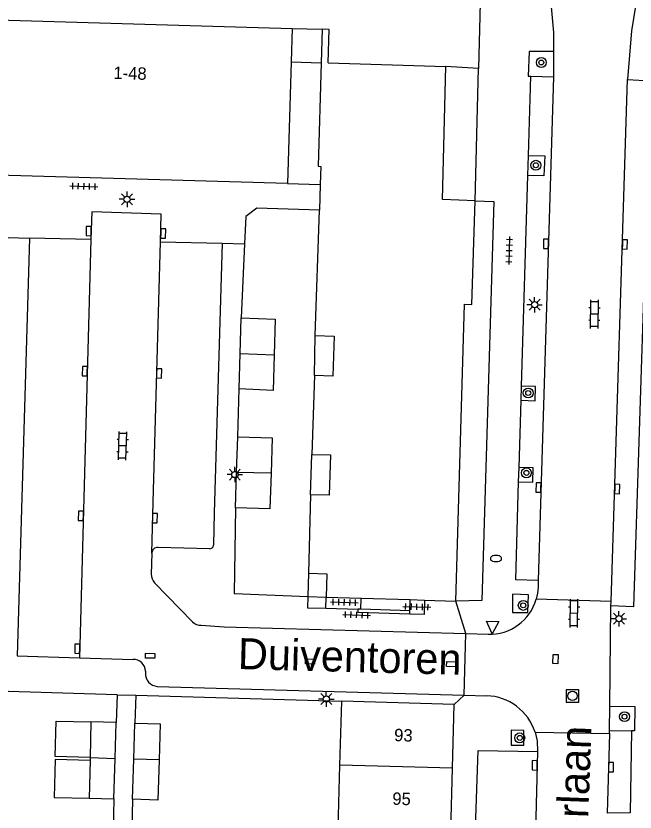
# Model space of a CAD drawing. Extents: x 132998 to 136004, y 396998 to 398512.
# Drawn here: x 133031.3 to 133081.2, y 397934.1 to 397998.4 of the extents above; entities that cross this region are included whole.
import ezdxf

# ---------------------------------------------------------------- set-up
doc = ezdxf.new("R2010")
doc.units = 0
for name, color, linetype in [('gg-afsc-erfafscheiding', 7, 'Continuous'), ('gg-afsc-hekwerk', 7, 'Continuous'), ('gg-afsc-muur', 7, 'Continuous'), ('gg-anno-huisnummerreeks BGT', 7, 'Continuous'), ('gg-anno-openbare ruimte label', 7, 'Continuous'), ('gg-bbg-bijgebouw', 7, 'Continuous'), ('gg-bbg-gedigitaliseerde bebouwing', 7, 'Continuous'), ('gg-bbg-gedigitaliseerde bijgebouw', 7, 'Continuous'), ('gg-bbg-hoofdgebouw', 7, 'Continuous'), ('gg-bbg-luifel en loopbrug', 7, 'Continuous'), ('gg-bbg-onder overbouw', 7, 'Continuous'), ('gg-bbg-pand overbouw', 7, 'Continuous'), ('gg-bbg-tussenscheiding', 7, 'Continuous'), ('gg-knt-trap', 7, 'Continuous'), ('gg-knt-verharding', 7, 'Continuous'), ('gg-knt-verharding nz', 7, 'Continuous'), ('gt-grn-weggrens', 7, 'Continuous'), ('gt-symb-boom', 7, 'Continuous'), ('gt-symb-brandkraan', 7, 'Continuous'), ('gt-symb-klinker verharding', 7, 'Continuous'), ('gt-symb-kolk', 7, 'Continuous'), ('gt-symb-kolk center center', 7, 'Continuous'), ('gt-symb-lichtmast', 7, 'Continuous'), ('gt-symb-rioolschacht', 7, 'Continuous'), ('gt-symb-tegel verharding', 7, 'Continuous'), ('gt-symb-waterafsluiter', 7, 'Continuous')]:
    doc.layers.add(name, color=color, linetype=linetype)

# ---------------------------------------------------------------- blocks, each defined once
blk = doc.blocks.new('gt0-BOOM')
at = {"layer": 'gt-symb-boom'}
for radius in [0.4, 0.2]:
    blk.add_circle((0, 0), radius, dxfattribs=at)
blk = doc.blocks.new('gt0-KOLK')
at = {"layer": 'gt-symb-kolk'}
blk.add_lwpolyline([(0, 0), (0.375, 0), (0.375, 0.4), (-0.375, 0.4), (-0.375, 0), (0, 0)], dxfattribs=at)
blk = doc.blocks.new('gt0-LMAST')
at = {"layer": 'gt-symb-lichtmast'}
for p, q in [((-0.182, 0.173), (-0.447, 0.438)), ((-0.005, 0.246), (-0.005, 0.621)), ((0.172, 0.173), (0.437, 0.438)), ((-0.255, -0.004), (-0.63, -0.004)), ((-0.182, -0.181), (-0.447, -0.446)), ((-0.005, -0.254), (-0.005, -0.629)), ((0.437, -0.446), (0.172, -0.181)), ((0.245, -0.004), (0.62, -0.004))]:
    blk.add_line(p, q, dxfattribs=at)
blk.add_circle((-0.005, -0.004), 0.25, dxfattribs=at)
blk = doc.blocks.new('gt0-TEG1')
at = {"layer": 'gt-symb-tegel verharding'}
for p, q in [((-1.125, 0), (1.125, 0)), ((-0.9, -0.25), (-0.9, 0.25)), ((-0.45, -0.25), (-0.45, 0.25)), ((0, -0.25), (0, 0.25)), ((0.45, -0.25), (0.45, 0.25)), ((0.9, -0.25), (0.9, 0.25))]:
    blk.add_line(p, q, dxfattribs=at)
blk = doc.blocks.new('gt0-KL1')
at = {"layer": 'gt-symb-klinker verharding'}
for p, q in [((-1.15, 0.3), (1.15, 0.3)), ((-1, -0.3), (-1, 0.3)), ((-0.5, 0.3), (-0.5, 0.45)), ((0, -0.3), (0, 0.3)), ((0.5, 0.3), (0.5, 0.45)), ((1, -0.3), (1, 0.3)), ((-1.15, -0.3), (1.15, -0.3)), ((-0.5, -0.45), (-0.5, -0.3)), ((0.5, -0.45), (0.5, -0.3))]:
    blk.add_line(p, q, dxfattribs=at)
blk = doc.blocks.new('gt0-BR')
at = {"layer": 'gt-symb-brandkraan'}
for centre, radius, start, end in [((-0.244, 0), 0.206, 107.56694, 252.43307), ((0.599, -2.664), 3, 106.89205, 107.56694), ((0, -0.691), 0.938, 73.10799, 106.89205), ((-0.599, -2.664), 3, 72.43309, 73.10799), ((0.244, 0), 0.206, 287.56695, 72.43309), ((0.599, 2.664), 3, 252.43307, 253.10797), ((0, 0.691), 0.938, 253.10797, 286.89206), ((-0.599, 2.664), 3, 286.89206, 287.56695)]:
    blk.add_arc(centre, radius, start, end, dxfattribs=at)
blk = doc.blocks.new('gt0-KOLKCC')
at = {"layer": 'gt-symb-kolk center center'}
blk.add_lwpolyline([(-0.375, 0.2), (0.375, 0.2), (0.375, -0.2), (-0.375, -0.2)], close=True, dxfattribs=at)
blk = doc.blocks.new('gt0-RS')
at = {"layer": 'gt-symb-rioolschacht'}
blk.add_lwpolyline([(-0.5, -0.5), (0.5, -0.5), (0.5, 0.5), (-0.5, 0.5)], close=True, dxfattribs=at)
blk.add_circle((0, 0), 0.375, dxfattribs=at)
blk = doc.blocks.new('gt0-WAFSL')
at = {"layer": 'gt-symb-waterafsluiter'}
for p, q in [((-0.5, -0.333), (0, 0.667)), ((0, 0.667), (0.5, -0.333)), ((0.5, -0.333), (-0.5, -0.333))]:
    blk.add_line(p, q, dxfattribs=at)

msp = doc.modelspace()

# ---------------------------------------------------------------- linework, layer by layer
at = {"layer": 'gg-afsc-erfafscheiding'}
for p, q in [((133039.43, 397943.581), (133029.534, 397943.866)), ((133039.43, 397943.581), (133039.352, 397941.334)), ((133040.929, 397943.538), (133040.853, 397941.283)), ((133040.929, 397943.538), (133057.54, 397943.06)), ((133039.172, 397935.17), (133039.073, 397931.228)), ((133040.678, 397935.138), (133040.564, 397930.978))]:
    msp.add_line(p, q, dxfattribs=at)
at = {"layer": 'gg-afsc-hekwerk'}
for p, q in [((133059.085, 397950.472), (133059.116, 397951.373)), ((133039.43, 397943.581), (133040.929, 397943.538))]:
    msp.add_line(p, q, dxfattribs=at)
msp.add_lwpolyline([(133064.222, 397951.217), (133064.187, 397950.056), (133063.027, 397950.089)], dxfattribs=at)
at = {"layer": 'gg-afsc-muur'}
for p, q in [((133059.085, 397950.472), (133058.876, 397950.478)), ((133063.035, 397950.359), (133059.085, 397950.472)), ((133063.027, 397950.089), (133063.035, 397950.359))]:
    msp.add_line(p, q, dxfattribs=at)
msp.add_lwpolyline([(133063.027, 397950.089), (133058.868, 397950.208), (133058.876, 397950.478)], dxfattribs=at)
at = {"layer": 'gg-bbg-bijgebouw'}
for p, q in [((133049.35, 397971.125), (133049.43, 397973.99)), ((133049.27, 397968.26), (133049.35, 397971.125)), ((133049.065, 397961.525), (133049.16, 397964.4)), ((133048.97, 397958.65), (133049.065, 397961.525)), ((133039.352, 397941.334), (133037.323, 397941.384)), ((133039.267, 397938.439), (133039.352, 397941.334)), ((133040.77, 397938.373), (133040.853, 397941.283)), ((133040.853, 397941.283), (133042.901, 397941.217)), ((133039.172, 397935.17), (133039.267, 397938.439)), ((133040.678, 397935.138), (133040.77, 397938.373))]:
    msp.add_line(p, q, dxfattribs=at)
for points in [[(133049.43, 397973.99), (133052.18, 397973.88), (133052.095, 397971.01)], [(133052.095, 397971.01), (133052.01, 397968.14), (133049.27, 397968.26)], [(133049.16, 397964.4), (133051.94, 397964.32), (133051.845, 397961.445)], [(133051.845, 397961.445), (133051.75, 397958.57), (133048.97, 397958.65)]]:
    msp.add_lwpolyline(points, dxfattribs=at)
at = {"layer": 'gg-bbg-gedigitaliseerde bebouwing'}
for p, q in [((133057.391, 397937.903), (133057.54, 397943.06)), ((133057.242, 397932.77), (133057.391, 397937.903))]:
    msp.add_line(p, q, dxfattribs=at)
at = {"layer": 'gg-bbg-gedigitaliseerde bijgebouw'}
for p, q in [((133037.323, 397941.384), (133037.252, 397938.498)), ((133042.901, 397941.217), (133042.808, 397938.316)), ((133037.252, 397938.498), (133037.246, 397938.272)), ((133037.246, 397938.272), (133037.171, 397935.219)), ((133037.171, 397935.219), (133039.172, 397935.17))]:
    msp.add_line(p, q, dxfattribs=at)
msp.add_lwpolyline([(133042.808, 397938.316), (133042.703, 397935.073), (133040.678, 397935.138)], dxfattribs=at)
at = {"layer": 'gg-bbg-hoofdgebouw'}
for p, q in [((133027.75, 397998.115), (133053.55, 397997.357)), ((133056.44, 397994.57), (133065.93, 397994.28)), ((133053.17, 397984.835), (133027.39, 397985.565)), ((133055.814, 397984.76), (133055.745, 397982.69)), ((133055.41, 397972.56), (133055.745, 397982.69)), ((133055.34, 397969.35), (133055.13, 397962.96)), ((133055.03, 397959.71), (133054.871, 397953.39)), ((133056.29, 397951.46), (133059.116, 397951.373)), ((133059.116, 397951.373), (133063.062, 397951.252)), ((133063.062, 397951.252), (133064.222, 397951.217)), ((133064.222, 397951.217), (133066.74, 397951.14)), ((133066.62, 397942.78), (133057.54, 397943.06)), ((133066.474, 397937.646), (133066.62, 397942.78)), ((133066.328, 397932.512), (133066.474, 397937.646))]:
    msp.add_line(p, q, dxfattribs=at)
for points in [[(133056.44, 397994.57), (133056.519, 397997.27), (133055.969, 397997.286)], [(133068.29, 397983.44), (133065.66, 397983.54), (133065.93, 397994.28)], [(133066.74, 397951.14), (133067.44, 397975.1), (133068.04, 397975.08), (133068.29, 397983.44)]]:
    msp.add_lwpolyline(points, dxfattribs=at)
at = {"layer": 'gg-bbg-luifel en loopbrug'}
for points in [[(133037.252, 397938.498), (133034.436, 397938.58), (133034.507, 397941.453), (133037.323, 397941.384)], [(133037.246, 397938.272), (133034.43, 397938.341), (133034.355, 397935.288), (133037.171, 397935.219)]]:
    msp.add_lwpolyline(points, dxfattribs=at)
at = {"layer": 'gg-bbg-onder overbouw'}
for p, q in [((133053.55, 397997.357), (133053.468, 397994.66)), ((133055.969, 397997.286), (133055.889, 397994.587)), ((133053.468, 397994.66), (133053.17, 397984.835))]:
    msp.add_line(p, q, dxfattribs=at)
for points in [[(133055.889, 397994.587), (133055.642, 397986.222), (133055.862, 397986.216), (133055.814, 397984.76)], [(133055.41, 397972.56), (133056.92, 397972.51), (133056.811, 397969.3), (133055.34, 397969.35)], [(133055.13, 397962.96), (133056.64, 397962.94), (133056.54, 397959.67), (133055.03, 397959.71)], [(133054.871, 397953.39), (133056.35, 397953.34), (133056.29, 397951.46)]]:
    msp.add_lwpolyline(points, dxfattribs=at)
at = {"layer": 'gg-bbg-pand overbouw'}
for p, q in [((133053.55, 397997.357), (133055.969, 397997.286)), ((133053.17, 397984.835), (133055.814, 397984.76)), ((133055.34, 397969.35), (133055.41, 397972.56)), ((133055.03, 397959.71), (133055.13, 397962.96)), ((133054.871, 397953.39), (133054.817, 397951.517)), ((133056.264, 397950.553), (133056.29, 397951.46))]:
    msp.add_line(p, q, dxfattribs=at)
msp.add_lwpolyline([(133054.817, 397951.517), (133054.791, 397950.595), (133056.264, 397950.553)], dxfattribs=at)
at = {"layer": 'gg-bbg-tussenscheiding'}
for p, q in [((133049.35, 397971.125), (133052.095, 397971.01)), ((133051.845, 397961.445), (133049.065, 397961.525)), ((133037.252, 397938.498), (133039.267, 397938.439)), ((133042.808, 397938.316), (133040.77, 397938.373)), ((133066.474, 397937.646), (133057.391, 397937.903))]:
    msp.add_line(p, q, dxfattribs=at)
at = {"layer": 'gg-knt-trap'}
for p, q in [((133063.035, 397950.359), (133063.062, 397951.252)), ((133056.264, 397950.553), (133058.876, 397950.478))]:
    msp.add_line(p, q, dxfattribs=at)
at = {"layer": 'gg-knt-verharding'}
for p, q in [((133074.62, 397995.478), (133074.621, 397993.443)), ((133068.56, 397994.11), (133065.93, 397994.28)), ((133068.29, 397983.44), (133068.56, 397994.11)), ((133072.604, 397987.098), (133072.797, 397993.486)), ((133072.797, 397993.486), (133074.621, 397993.443)), ((133072.555, 397985.487), (133072.604, 397987.098)), ((133072.04, 397968.485), (133072.555, 397985.487)), ((133037.319, 397980.309), (133032.375, 397980.437)), ((133042.924, 397980.125), (133047.898, 397980.019)), ((133047.898, 397980.019), (133047.259, 397958.264)), ((133049.708, 397979.98), (133049.43, 397973.99)), ((133049.16, 397964.4), (133049.27, 397968.26)), ((133072.006, 397967.341), (133072.04, 397968.485)), ((133071.842, 397961.919), (133072.006, 397967.341)), ((133071.807, 397960.763), (133071.842, 397961.919)), ((133047.259, 397958.264), (133047.194, 397955.639)), ((133046.872, 397955.349), (133042.727, 397955.468)), ((133042.226, 397955.014), (133042.178, 397953.307)), ((133042.456, 397952.616), (133045.508, 397949.451)), ((133054.817, 397951.517), (133056.29, 397951.46)), ((133079.261, 397951.087), (133073.225, 397951.283)), ((133068.83, 397951.19), (133066.74, 397951.14)), ((133079.158, 397942.644), (133079.25, 397950.741)), ((133079.25, 397950.741), (133079.261, 397951.087)), ((133046.214, 397949.179), (133048.073, 397949.069)), ((133048.073, 397949.069), (133067.535, 397948.511)), ((133067.413, 397943.545), (133067.535, 397948.511)), ((133067.535, 397948.511), (133069.345, 397948.459)), ((133036.398, 397946.556), (133040.73, 397946.427)), ((133041.712, 397945.49), (133041.716, 397945.34)), ((133042.661, 397944.25), (133067.413, 397943.545)), ((133067.413, 397943.545), (133069.218, 397943.494)), ((133079.136, 397940.69), (133079.158, 397942.644)), ((133073.129, 397940.562), (133079.133, 397940.451)), ((133079.133, 397940.451), (133079.136, 397940.69)), ((133079.136, 397940.69), (133080.912, 397940.662))]:
    msp.add_line(p, q, dxfattribs=at)
for points in [[(133082.953, 398007.412), (133081.366, 398000), (133080.91, 397997.15), (133080.596, 397993.217)], [(133073.303, 398006.953), (133074.354, 398000), (133074.62, 397997.02), (133074.62, 397995.478)], [(133074.62, 397995.478), (133072.652, 397995.477), (133072.575, 397993.495), (133072.797, 397993.486)], [(133080.596, 397993.217), (133082.43, 397993.131), (133081.073, 397950.665), (133079.25, 397950.741)], [(133072.604, 397987.098), (133073.919, 397987.058), (133073.85, 397985.448), (133072.555, 397985.487)], [(133068.29, 397983.44), (133069.81, 397983.39), (133068.83, 397951.19)], [(133055.745, 397982.69), (133050.7, 397982.84), (133049.81, 397982.17), (133049.708, 397979.98)], [(133042.924, 397980.125), (133042.99, 397982.37), (133037.38, 397982.55), (133037.319, 397980.309)], [(133032.375, 397980.437), (133031.374, 397946.705), (133036.398, 397946.556)], [(133072.006, 397967.341), (133073.146, 397967.306), (133073.177, 397968.451), (133072.04, 397968.485)], [(133071.807, 397960.763), (133072.952, 397960.728), (133072.974, 397961.885), (133071.842, 397961.919)], [(133073.378, 397952.808), (133071.567, 397952.85), (133071.807, 397960.763)], [(133048.97, 397958.65), (133048.86, 397951.75), (133054.817, 397951.517)], [(133073.378, 397952.808), (133073.38, 397952.256), (133073.333, 397951.765), (133073.225, 397951.283)], [(133071.314, 397950.205), (133072.554, 397950.214), (133072.611, 397951.647), (133071.304, 397951.698), (133071.314, 397950.205)], [(133079.158, 397942.644), (133081.168, 397942.621), (133081.137, 397940.658), (133080.912, 397940.662)], [(133071.207, 397939.517), (133072.227, 397939.514), (133072.232, 397940.683), (133071.21, 397940.723), (133071.207, 397939.517)], [(133073.129, 397940.562), (133073.292, 397939.859), (133073.33, 397938.991)], [(133080.912, 397940.662), (133080.79, 397934.048), (133078.948, 397934.018)], [(133073.135, 397931.932), (133068.309, 397932.054), (133068.542, 397939.066), (133073.33, 397938.991)]]:
    msp.add_lwpolyline(points, dxfattribs=at)
for centre, radius, start, end in [((133042.702, 397954.992), 0.477, 87.0392, 177.32577), ((133046.884, 397955.659), 0.311, 267.78487, 356.22886), ((133043.288, 397953.352), 1.111, 182.3371, 221.49427), ((133069.457, 397952.382), 3.925, 268.36099, 343.73589), ((133046.199, 397950.193), 1.015, 227.03844, 270.82129), ((133040.753, 397945.468), 0.96, 1.33657, 91.35008), ((133042.732, 397945.266), 1.018, 175.82197, 266.0268), ((133069.095, 397939.256), 4.24, 17.94108, 88.34257)]:
    msp.add_arc(centre, radius, start, end, dxfattribs=at)
at = {"layer": 'gg-knt-verharding nz'}
for p, q in [((133074.621, 397993.443), (133073.378, 397952.808)), ((133079.261, 397951.087), (133080.596, 397993.217)), ((133037.319, 397980.309), (133036.398, 397946.556)), ((133042.335, 397959.115), (133042.924, 397980.125)), ((133042.226, 397955.014), (133042.335, 397959.115)), ((133079.133, 397940.451), (133078.948, 397934.018)), ((133073.33, 397938.991), (133073.135, 397931.932))]:
    msp.add_line(p, q, dxfattribs=at)
at = {"layer": 'gt-grn-weggrens'}
for p, q in [((133068.716, 397999.416), (133068.56, 397994.11)), ((133053.468, 397994.66), (133055.889, 397994.587)), ((133030.634, 397980.482), (133032.375, 397980.437)), ((133047.898, 397980.019), (133049.708, 397979.98)), ((133067.535, 397948.511), (133066.74, 397951.14)), ((133066.62, 397942.78), (133067.413, 397943.545))]:
    msp.add_line(p, q, dxfattribs=at)

# ---------------------------------------------------------------- block references
at = {"layer": 'gt-symb-boom'}
for p in [(133073.633, 397994.602), (133073.194, 397986.308), (133072.576, 397967.928), (133072.432, 397961.48), (133072.18, 397950.787), (133080.343, 397941.807), (133071.893, 397940.095)]:
    msp.add_blockref('gt0-BOOM', p, dxfattribs=at)
at = {"layer": 'gt-symb-brandkraan'}
msp.add_blockref('gt0-BR', (133069.982, 397954.568), dxfattribs=at)
at = {"layer": 'gt-symb-klinker verharding'}
for p, rotation in [((133077.921, 397974.288), 89.36977184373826), ((133039.875, 397963.663), 88.45338970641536), ((133076.272, 397950.146), 89.36977184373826)]:
    msp.add_blockref('gt0-KL1', p, dxfattribs=dict(at, rotation=rotation))
at = {"layer": 'gt-symb-kolk'}
for p, rotation in [((133037.337, 397980.991), 88.45338970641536), ((133042.945, 397980.811), -91.66111204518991), ((133074.209, 397979.962), 88.22439947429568), ((133080.177, 397979.926), -91.83467292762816), ((133037.027, 397969.685), 88.22439947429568), ((133042.613, 397969.516), -91.60386277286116), ((133073.608, 397960.291), 88.28164199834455), ((133079.549, 397960.186), -91.83467292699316), ((133036.71, 397958.009), 88.39613722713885), ((133042.27, 397957.821), -90.91665425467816), ((133036.418, 397947.283), 88.33888795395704), ((133073.299, 397937.872), 88.39613722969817), ((133079.055, 397937.731), -91.66111204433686)]:
    msp.add_blockref('gt0-KOLK', p, dxfattribs=dict(at, rotation=rotation))
at = {"layer": 'gt-symb-kolk center center'}
for p, rotation in [((133042.098, 397946.727), -1.7183580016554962), ((133074.769, 397946.454), -91.89196541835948), ((133054.987, 397946.251), -1.6038627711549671), ((133066.38, 397946.038), -1.5466102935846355)]:
    msp.add_blockref('gt0-KOLKCC', p, dxfattribs=dict(at, rotation=rotation))
at = {"layer": 'gt-symb-lichtmast'}
for p, rotation in [((133040.226, 397983.559), 180), ((133073.087, 397975.055), 90), ((133079.885, 397949.713), 90), ((133056.295, 397943.236), 90)]:
    msp.add_blockref('gt0-LMAST', p, dxfattribs=dict(at, rotation=rotation))
msp.add_blockref('gt0-LMAST', (133048.927, 397961.349), dxfattribs=at)
at = {"layer": 'gt-symb-rioolschacht'}
msp.add_blockref('gt0-RS', (133076.148, 397943.481), dxfattribs=at)
at = {"layer": 'gt-symb-tegel verharding'}
for p, rotation in [((133036.754, 397984.608), -1.6038627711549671), ((133071.046, 397979.43), -91.71835800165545), ((133057.754, 397951.03), -1.6611120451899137), ((133063.598, 397950.671), -1.6038627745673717), ((133058.748, 397950.02), -2.23563689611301)]:
    msp.add_blockref('gt0-TEG1', p, dxfattribs=dict(at, rotation=rotation))
at = {"layer": 'gt-symb-waterafsluiter', "rotation": 178.22439947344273}
msp.add_blockref('gt0-WAFSL', (133069.701, 397949.168), dxfattribs=at)

# ---------------------------------------------------------------- texts
at = {"layer": 'gg-anno-huisnummerreeks BGT'}
for s, rotation, p in [('1-48', 358.3, (133039.121, 397993.279)), ('93', 358.4, (133061.757, 397939.831)), ('95', 358.4, (133061.611, 397934.697))]:
    msp.add_text(s, height=1, rotation=rotation, dxfattribs=at).set_placement(p)
at = {"layer": 'gg-anno-openbare ruimte label'}
for s, rotation, p in [('Duiventoren', 358.5, (133049.147, 397945.654)), ('Rentmeesterlaan', 87.9, (133076.751, 397915.581))]:
    msp.add_text(s, height=2.5, rotation=rotation, dxfattribs=at).set_placement(p)

doc.saveas('drawing.dxf')
